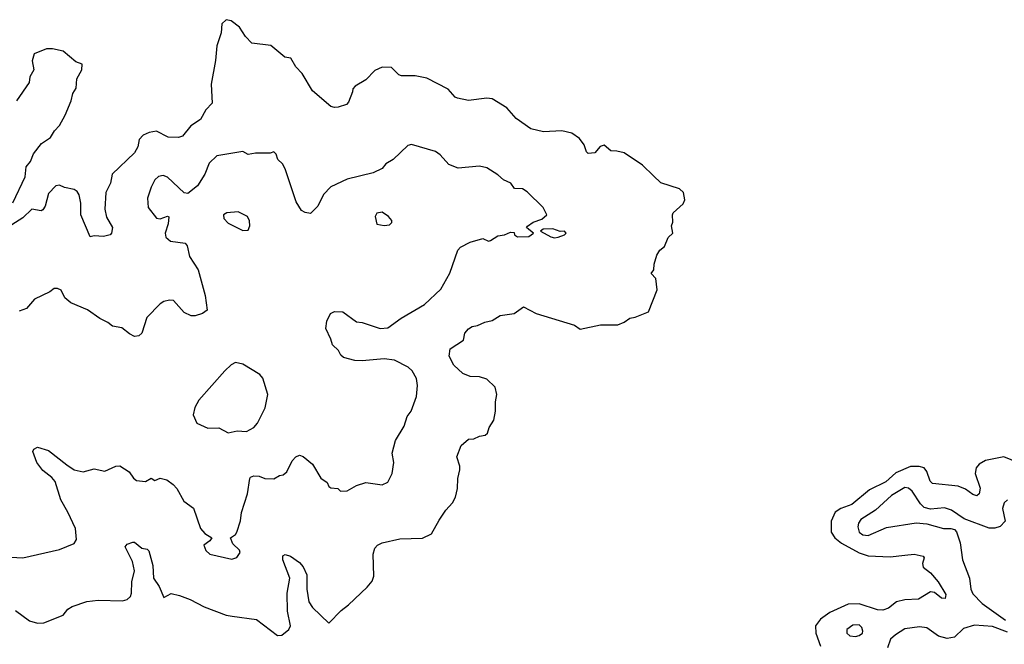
# Model space of a CAD drawing. Extents: x 2199565 to 2323334, y 894172 to 1018966.
# Tile 404 of 440: x 2291059 to 2296427, y 1002604 to 1006007. Entities that reach past the tile are written whole.
import ezdxf

# ---------------------------------------------------------------- set-up
doc = ezdxf.new("R2010")
doc.units = 0

msp = doc.modelspace()

# ---------------------------------------------------------------- linework, layer by layer
at = {"layer": '0CON10XD'}
for points in [[(2291035, 1002788.8), (2291111.8, 1002731.8), (2291155, 1002719.6), (2291189.5, 1002720.5), (2291295, 1002762.9), (2291321.9, 1002795), (2291345, 1002810), (2291425, 1002837.9), (2291485.5, 1002845.5), (2291618.9, 1002841.1), (2291645, 1002848), (2291662, 1002865), (2291667.8, 1002882.2), (2291670.3, 1002945), (2291684.1, 1003005), (2291672.8, 1003055), (2291634.2, 1003135), (2291645, 1003150), (2291675, 1003161.2), (2291685, 1003161.2), (2291725, 1003128.6), (2291752.9, 1003122.9), (2291763.2, 1003113.2), (2291784, 1003034), (2291788.5, 1002965), (2291819.7, 1002919.7), (2291845, 1002858.8), (2291885, 1002880.8), (2291930.7, 1002870.7), (2291988.6, 1002848.6), (2292065, 1002808.9), (2292185, 1002762.5), (2292217.1, 1002757.1), (2292350.2, 1002740.2), (2292465, 1002652.5), (2292487.5, 1002655), (2292525.6, 1002684.4), (2292534.4, 1002705.6), (2292518.9, 1002785), (2292516.8, 1002883.2), (2292530.8, 1002965), (2292493.1, 1003065), (2292494, 1003086), (2292506.7, 1003093.3), (2292535, 1003084.2), (2292585, 1003050), (2292605, 1003027.1), (2292623.7, 1002983.6), (2292623.9, 1002903.9), (2292634.8, 1002834.8), (2292655, 1002804.5), (2292745, 1002718.8), (2292810.9, 1002789.1), (2292851.5, 1002818.5), (2292953.8, 1002916.2), (2292981.1, 1002948.9), (2292989.4, 1002975), (2292986.7, 1003095), (2292995, 1003128), (2293010, 1003145), (2293035, 1003157.9), (2293131.9, 1003178.1), (2293255, 1003182.5), (2293304.6, 1003205.4), (2293345, 1003280), (2293382.5, 1003335), (2293418.8, 1003375), (2293434.1, 1003405.9), (2293446.1, 1003453.9), (2293448.3, 1003508.3), (2293458.8, 1003555), (2293458.8, 1003575), (2293442, 1003625), (2293465, 1003687.5), (2293505, 1003722.5), (2293535, 1003723.8), (2293565, 1003738.8), (2293595.9, 1003744.1), (2293610, 1003755), (2293617.5, 1003785), (2293643.3, 1003825), (2293653.8, 1003875), (2293652, 1003925), (2293660, 1003965), (2293651.4, 1004005), (2293605, 1004049.2), (2293565, 1004061.9), (2293515, 1004063.5), (2293475, 1004080), (2293425.8, 1004125), (2293400, 1004175), (2293406.4, 1004213.6), (2293479.3, 1004260.7), (2293485, 1004300), (2293506.1, 1004323.9), (2293525, 1004336.2), (2293555, 1004342), (2293595, 1004360), (2293635, 1004369.2), (2293677.5, 1004395), (2293755, 1004405.8), (2293805, 1004443.8), (2293875, 1004407.1), (2294083, 1004343), (2294115, 1004320.8), (2294225, 1004344), (2294320, 1004345), (2294355, 1004358.8), (2294385, 1004382), (2294415, 1004387.5), (2294486.7, 1004415), (2294534, 1004535), (2294527.3, 1004597.3), (2294502.5, 1004625), (2294516.2, 1004645), (2294518, 1004675), (2294532, 1004725), (2294548.3, 1004751.7), (2294575, 1004772.5), (2294595, 1004820), (2294620, 1004845), (2294612.5, 1004885), (2294620, 1004905), (2294617.5, 1004945), (2294622.5, 1004955), (2294676.2, 1005005), (2294685.8, 1005025), (2294677.8, 1005065), (2294656.9, 1005085), (2294555, 1005118.8), (2294515, 1005156.7), (2294454.5, 1005214.5), (2294355, 1005281.4), (2294315, 1005291.9), (2294282.2, 1005292.2), (2294245, 1005323.8), (2294224.2, 1005315.8), (2294195, 1005282.5), (2294158.3, 1005278.3), (2294148.3, 1005288.3), (2294136, 1005325), (2294110.3, 1005360.3), (2294069.1, 1005389.1), (2294015, 1005401.4), (2293915, 1005395.6), (2293845, 1005412.5), (2293765, 1005469.2), (2293715, 1005527.5), (2293635, 1005576), (2293605, 1005580), (2293505, 1005567.5), (2293445, 1005580), (2293433.8, 1005585), (2293395, 1005628), (2293279.1, 1005689.1), (2293215, 1005701.2), (2293140.7, 1005700.7), (2293125, 1005707.5), (2293085, 1005746.7), (2293035, 1005748.8), (2292995, 1005731.2), (2292945, 1005678.8), (2292887.5, 1005645), (2292875, 1005630), (2292873.3, 1005615), (2292851.7, 1005558.3), (2292840, 1005545), (2292795, 1005530.6), (2292775, 1005528.1), (2292755, 1005534.2), (2292655, 1005620), (2292598.8, 1005715), (2292565, 1005751.2), (2292537.3, 1005797.3), (2292503.6, 1005803.6), (2292427.3, 1005867.3), (2292325, 1005880), (2292289.2, 1005915), (2292256.8, 1005966.8), (2292211.2, 1006001.2), (2292185, 1006007.3), (2292160.4, 1005985), (2292156.5, 1005935), (2292133.5, 1005865), (2292126.9, 1005785), (2292103.4, 1005656.6), (2292107.8, 1005552.2), (2292073.4, 1005516.6), (2292045, 1005464.3), (2291991.2, 1005428.8), (2291946.8, 1005373.2), (2291924.3, 1005365.7), (2291868.2, 1005368.2), (2291805, 1005399.6), (2291765, 1005392.7), (2291732, 1005378), (2291710, 1005355), (2291703.4, 1005315), (2291685, 1005282.5), (2291562.7, 1005165), (2291553.1, 1005116.9), (2291528.5, 1005065), (2291523.5, 1004975), (2291531.3, 1004931.3), (2291564, 1004875), (2291560, 1004845), (2291552.5, 1004835), (2291515, 1004826.7), (2291465, 1004830), (2291442.5, 1004825), (2291391.2, 1004945), (2291391.5, 1005008.5), (2291383.5, 1005053.5), (2291371.9, 1005071.9), (2291355, 1005081.4), (2291303, 1005093), (2291275, 1005106.2), (2291255, 1005102.5), (2291215, 1005060.8), (2291198.3, 1004991.7), (2291185, 1004971.2), (2291175, 1004966.2), (2291125, 1004975.8), (2291075, 1004928.6), (2291015, 1004890)], [(2291020.8, 1005009.2), (2291088.3, 1005151.7), (2291094.6, 1005205.4), (2291116.9, 1005235), (2291133, 1005277), (2291177.4, 1005332.6), (2291225.7, 1005365), (2291248.1, 1005401.9), (2291275, 1005431.2), (2291306.7, 1005486.7), (2291340, 1005565), (2291348.8, 1005605), (2291366.2, 1005635), (2291370, 1005685), (2291396.7, 1005735), (2291400, 1005765), (2291365, 1005777.5), (2291295, 1005836.2), (2291238.3, 1005848.3), (2291205, 1005848), (2291138, 1005822), (2291125.9, 1005784.1), (2291135.5, 1005734.5), (2291114.7, 1005695.3), (2291110, 1005665), (2291041.4, 1005565)], [(2290975, 1003080), (2291075, 1003075.8), (2291275, 1003120), (2291355, 1003153.3), (2291368.8, 1003175), (2291362.5, 1003235), (2291321.1, 1003325), (2291282, 1003392), (2291251.1, 1003491.1), (2291233.6, 1003513.6), (2291185, 1003552), (2291152, 1003595), (2291130, 1003655), (2291135, 1003667.5), (2291155, 1003677.5), (2291215, 1003660), (2291315, 1003581.4), (2291355, 1003554.3), (2291405, 1003544.2), (2291465, 1003560), (2291522.9, 1003547.1), (2291582.5, 1003575), (2291605, 1003577.5), (2291655, 1003544.2), (2291678.7, 1003508.7), (2291695, 1003497.5), (2291745, 1003491.2), (2291775, 1003510), (2291795, 1003496.7), (2291825, 1003508.8), (2291861.2, 1003501.2), (2291895.7, 1003475.7), (2291915, 1003452.5), (2291953.3, 1003385), (2292005.5, 1003345.5), (2292044, 1003235), (2292068.5, 1003208.5), (2292106.7, 1003185), (2292095, 1003167.5), (2292062.5, 1003145), (2292073.3, 1003115), (2292095.9, 1003095.9), (2292215, 1003067.5), (2292243, 1003077), (2292260, 1003105), (2292257.3, 1003117.3), (2292221.2, 1003151.2), (2292207.5, 1003185), (2292235, 1003202.5), (2292243.1, 1003215), (2292263, 1003277), (2292267.3, 1003322.7), (2292301.4, 1003425), (2292313.2, 1003506.8), (2292316.2, 1003515), (2292335, 1003522.9), (2292365, 1003520.6), (2292395, 1003507.1), (2292444.1, 1003505.9), (2292475, 1003524), (2292495, 1003528), (2292515, 1003543.3), (2292545, 1003603.8), (2292565, 1003626.2), (2292585, 1003634), (2292605, 1003628), (2292655, 1003585.8), (2292699.7, 1003509.7), (2292735, 1003486.7), (2292745, 1003463.3), (2292755, 1003456.7), (2292793.8, 1003453.8), (2292808.3, 1003438.3), (2292845, 1003440), (2292895, 1003470), (2292945, 1003486.2), (2293035, 1003473.3), (2293065, 1003487.5), (2293090, 1003535), (2293098, 1003595), (2293088.8, 1003645), (2293107.5, 1003715), (2293155, 1003793.3), (2293170.8, 1003845), (2293192.5, 1003875), (2293221.4, 1003955), (2293228, 1004015), (2293222.7, 1004052.7), (2293198, 1004095), (2293176, 1004115), (2293102.4, 1004152.4), (2293045, 1004160), (2292925, 1004149.2), (2292885, 1004151.2), (2292825, 1004166.2), (2292809.5, 1004179.5), (2292797.5, 1004205), (2292763.3, 1004235), (2292755.9, 1004265.9), (2292727.5, 1004325), (2292733.3, 1004365), (2292753.6, 1004406.4), (2292775, 1004416.7), (2292820, 1004415), (2292895, 1004362), (2292925, 1004357.5), (2293024, 1004324), (2293065, 1004327.7), (2293138.3, 1004381.7), (2293265, 1004455.8), (2293355, 1004539.2), (2293404.5, 1004625.5), (2293448.3, 1004751.7), (2293462.5, 1004767.5), (2293515, 1004794.5), (2293584.5, 1004815.5), (2293615, 1004801.2), (2293625, 1004803.8), (2293665, 1004829.2), (2293702.5, 1004835), (2293735, 1004850), (2293755, 1004847.5), (2293756.7, 1004835), (2293772.5, 1004825), (2293834.1, 1004825.9), (2293860, 1004845), (2293834.3, 1004864.3), (2293822.5, 1004875), (2293827, 1004883), (2293857.5, 1004905), (2293905, 1004920), (2293933.3, 1004945), (2293913.3, 1004985), (2293825, 1005070), (2293800, 1005085), (2293757.3, 1005087.3), (2293736.8, 1005116.8), (2293696.7, 1005135), (2293665, 1005162.5), (2293605, 1005200), (2293565, 1005208.8), (2293449.3, 1005199.3), (2293398.6, 1005218.6), (2293350.5, 1005270.5), (2293325, 1005289.4), (2293195, 1005328), (2293175, 1005321.2), (2293095, 1005246), (2293055, 1005221.2), (2293034.2, 1005195.8), (2292985, 1005172.9), (2292845, 1005137.8), (2292755, 1005097.1), (2292714.6, 1005055.4), (2292685, 1004991.2), (2292645, 1004951.2), (2292615, 1004956.2), (2292595, 1004968), (2292566, 1005015), (2292506.9, 1005195), (2292491.3, 1005221.3), (2292466.2, 1005245), (2292456.7, 1005275), (2292445, 1005287.5), (2292425, 1005280), (2292345, 1005280), (2292305, 1005273.3), (2292275, 1005288.8), (2292133.8, 1005265), (2292090.8, 1005225), (2292068.6, 1005165), (2292027.9, 1005102.1), (2291975, 1005060.6), (2291955, 1005064), (2291865, 1005150), (2291841.7, 1005158.3), (2291815, 1005153.8), (2291795, 1005134), (2291774.5, 1005095), (2291755.6, 1005035), (2291759.2, 1004985), (2291805, 1004925.8), (2291825, 1004923.1), (2291865, 1004936.2), (2291872.5, 1004932.5), (2291868.5, 1004895), (2291852.5, 1004845), (2291855, 1004823.3), (2291880, 1004800), (2291960.3, 1004790.3), (2291971.4, 1004775), (2291983.6, 1004716.4), (2292030.9, 1004645), (2292070, 1004505), (2292080, 1004425), (2292055, 1004406), (2292015, 1004393.3), (2291993.5, 1004393.5), (2291955, 1004412), (2291897, 1004477), (2291875, 1004479.2), (2291845, 1004472), (2291825, 1004458.8), (2291752.5, 1004385), (2291725, 1004300), (2291707.5, 1004285), (2291685, 1004282), (2291656.7, 1004295), (2291615, 1004328), (2291565, 1004338), (2291538.3, 1004358.3), (2291495, 1004378.8), (2291427.5, 1004427.5), (2291337.5, 1004465), (2291305, 1004492.5), (2291285, 1004533.3), (2291265, 1004543.3), (2291247, 1004543), (2291222.5, 1004525), (2291140, 1004485), (2291095, 1004433.3), (2291055, 1004418.8)], [(2292275, 1004859.2), (2292305, 1004861.2), (2292314, 1004885), (2292312.3, 1004912.3), (2292300, 1004935), (2292250.5, 1004960.5), (2292188, 1004955), (2292170.5, 1004945), (2292171.3, 1004925), (2292195, 1004898.8), (2292275, 1004859.2)], [(2293045, 1004886.7), (2293075, 1004890), (2293087, 1004903), (2293087, 1004913), (2293070, 1004935), (2293035, 1004958.6), (2293005, 1004953.8), (2292997.1, 1004935), (2293005, 1004894), (2293045, 1004886.7)], [(2293975, 1004818.8), (2293995, 1004823.3), (2294030, 1004835), (2294037.5, 1004845), (2294030, 1004855), (2294005, 1004852.5), (2293965, 1004868), (2293913.6, 1004866.4), (2293897.5, 1004855), (2293955, 1004823.8), (2293975, 1004818.8)], [(2292195, 1003755.6), (2292245, 1003767.5), (2292295, 1003763.5), (2292335.7, 1003785), (2292355, 1003809.2), (2292397.1, 1003892.9), (2292411.1, 1003965), (2292383.6, 1004053.6), (2292367.1, 1004075), (2292275, 1004130), (2292235, 1004140), (2292212.2, 1004127.8), (2292176.2, 1004093.8), (2292036.2, 1003935), (2292013.3, 1003895), (2292003.9, 1003853.9), (2292025, 1003810), (2292085, 1003781.2), (2292145, 1003784), (2292195, 1003755.6)], [(2296585, 1003560), (2296425, 1003625.4), (2296325, 1003605.6), (2296290, 1003585), (2296273.8, 1003566.2), (2296269.1, 1003535), (2296294.7, 1003455), (2296289.6, 1003425), (2296276.6, 1003413.4), (2296255, 1003420), (2296215, 1003449.8), (2296175, 1003465.6), (2296035, 1003479.7), (2296022.6, 1003492.6), (2296005.1, 1003545), (2295989.5, 1003565), (2295963.2, 1003573.2), (2295915, 1003573.4), (2295835, 1003537.9), (2295780.6, 1003489.4), (2295691.9, 1003445), (2295595, 1003366.9), (2295535, 1003343.7), (2295505, 1003324.7), (2295484, 1003275), (2295484, 1003215), (2295503.3, 1003185), (2295540, 1003155), (2295635, 1003102.7), (2295685, 1003086.1), (2295805, 1003081.1), (2295885, 1003090.5), (2295935, 1003094.7), (2295984.5, 1003084.5), (2295989.4, 1003075), (2295980.6, 1003045), (2295984.2, 1003025), (2296024.4, 1002994.4), (2296067.3, 1002945), (2296107.9, 1002875), (2296105.6, 1002854.4), (2296085, 1002855.7), (2296045.8, 1002885.7), (2296025, 1002890), (2295958.9, 1002851.1), (2295885, 1002846.5), (2295840, 1002835), (2295795, 1002800.4), (2295765, 1002790), (2295735, 1002792.4), (2295635.5, 1002825.5), (2295575, 1002822.2), (2295475, 1002777.2), (2295425, 1002741.4), (2295398.3, 1002705), (2295399.5, 1002665), (2295425, 1002594.8)], [(2296445, 1003391.9), (2296426.9, 1003375), (2296417.5, 1003345), (2296431.1, 1003275), (2296405, 1003245.6), (2296375, 1003236.2), (2296345, 1003237.9), (2296207.9, 1003287.9), (2296138.8, 1003335), (2296101.3, 1003348.7), (2296025, 1003341.4), (2295990.2, 1003350.2), (2295969.5, 1003369.5), (2295925, 1003439.4), (2295905, 1003455.6), (2295885, 1003458.1), (2295812.5, 1003415), (2295724.6, 1003335.4), (2295645.8, 1003285), (2295632.2, 1003265), (2295627.8, 1003245), (2295635, 1003216), (2295655, 1003200.9), (2295685, 1003197.1), (2295785, 1003240.9), (2295945.8, 1003265.8), (2296005, 1003261.4), (2296095, 1003235.6), (2296135.8, 1003235.8), (2296155, 1003230), (2296166.8, 1003216.8), (2296186.3, 1003156.3), (2296200, 1003065), (2296238.1, 1002965), (2296245.5, 1002905), (2296255, 1002879.2), (2296307, 1002827), (2296395, 1002763.8), (2296433.1, 1002735)], [(2295615, 1002646.9), (2295635, 1002651.4), (2295653.8, 1002665), (2295656, 1002675), (2295650.8, 1002695), (2295635, 1002710), (2295601.7, 1002708.3), (2295569.2, 1002685), (2295568, 1002665), (2295585, 1002650.6), (2295615, 1002646.9)], [(2296445, 1002670), (2296362.2, 1002702.2), (2296265, 1002708.2), (2296205, 1002690.5), (2296155, 1002643.1), (2296115, 1002636.5), (2296068.6, 1002648.6), (2296005, 1002694.4), (2295965, 1002699.5), (2295885, 1002687.8), (2295833.5, 1002656.5), (2295807.2, 1002632.8), (2295790, 1002585)]]:
    msp.add_lwpolyline(points, dxfattribs=at)

doc.saveas('drawing.dxf')
